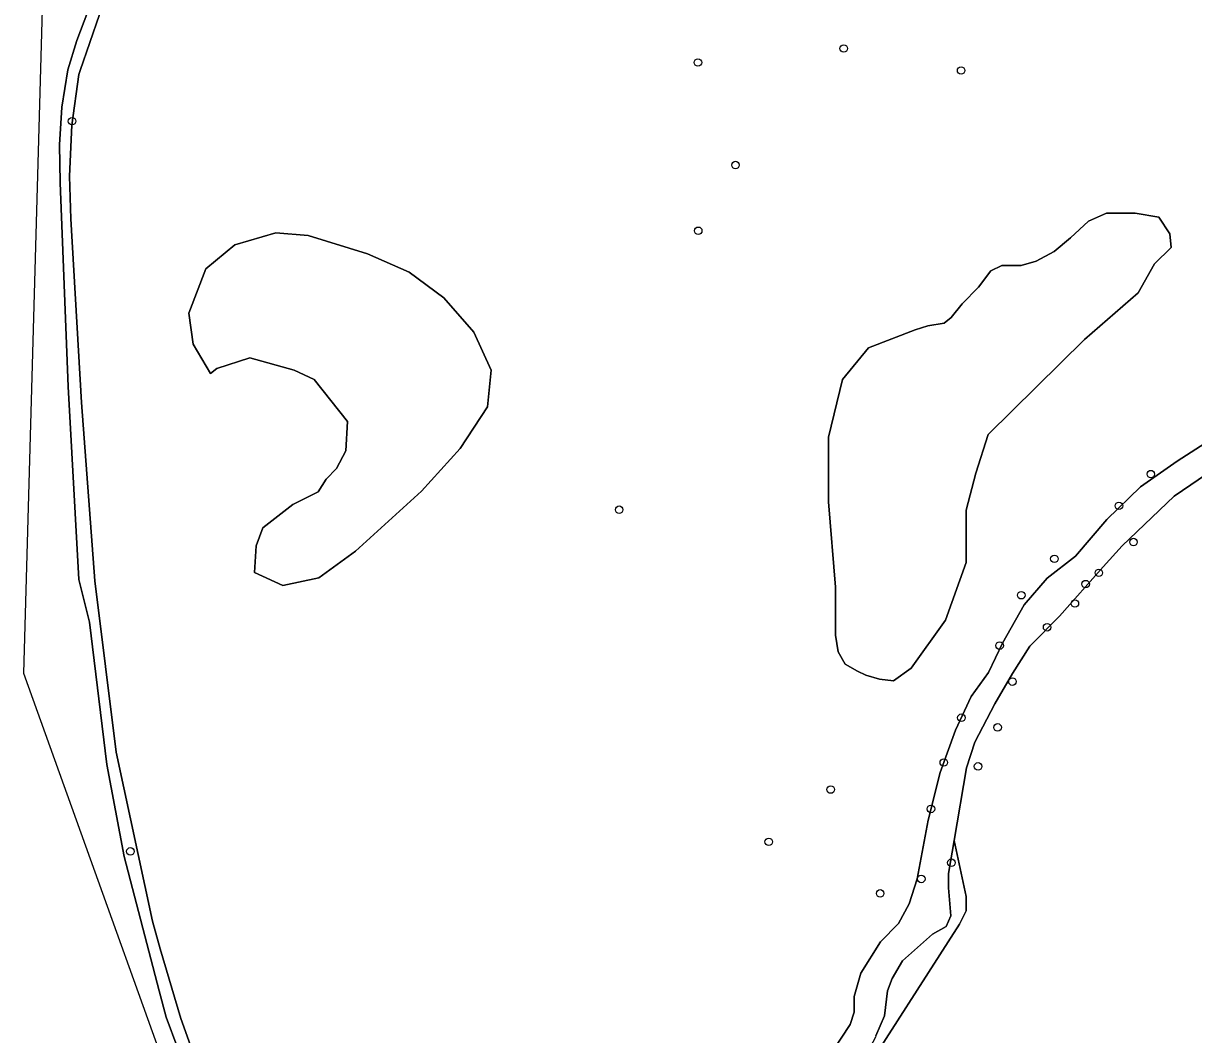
# Model space of a CAD drawing. Extents: x 160203 to 161530, y 379528 to 381797.
# Drawn here: x 160685.8 to 160837.8, y 381295.7 to 381427 of the extents above; entities that cross this region are included whole.
import ezdxf

# ---------------------------------------------------------------- set-up
doc = ezdxf.new("R2010")
doc.units = 0
for name, color, linetype in [('IMGEO_Boom', 7, 'Continuous'), ('IMGEO_Grasland_agrarisch', 7, 'Continuous'), ('IMGEO_Groenvoorziening', 7, 'Continuous'), ('IMGEO_Meer_plas_ven_vijver', 7, 'Continuous'), ('IMGEO_Oever', 7, 'Continuous'), ('IMGEO_Waterloop', 7, 'Continuous')]:
    doc.layers.add(name, color=color, linetype=linetype)

msp = doc.modelspace()

# ---------------------------------------------------------------- linework, layer by layer
at = {"layer": 'IMGEO_Boom'}
for centre in [(160792.38, 381423.74), (160773.45, 381421.92), (160807.63, 381420.88), (160692.16, 381414.3), (160778.33, 381408.6), (160773.49, 381400.07), (160832.27, 381368.48), (160763.22, 381363.86), (160828.13, 381364.36), (160830.02, 381359.66), (160819.75, 381357.48), (160825.52, 381355.66), (160823.8, 381354.2), (160815.45, 381352.76), (160822.41, 381351.68), (160818.8, 381348.6), (160812.63, 381346.21), (160814.3, 381341.54), (160807.67, 381336.85), (160812.37, 381335.6), (160805.38, 381331.04), (160809.83, 381330.54), (160790.7, 381327.53), (160803.71, 381325.01), (160782.65, 381320.74), (160699.74, 381319.5), (160806.37, 381318.03), (160802.46, 381315.92), (160797.12, 381314.05)]:
    msp.add_circle(centre, 0.489, dxfattribs=at)
at = {"layer": 'IMGEO_Grasland_agrarisch'}
msp.add_lwpolyline([(160840.6, 381369.21), (160835.29, 381365.61), (160828.54, 381359.18), (160826.08, 381356.46), (160820.39, 381350.04), (160816.55, 381346.16), (160814.29, 381342.6), (160812.03, 381338.67), (160809.42, 381333.68), (160808.35, 381330.35), (160806.72, 381320.92), (160808.27, 381313.66), (160808.27, 381311.77), (160807.42, 381310.06), (160793.87, 381288.95)], dxfattribs=at)
at = {"layer": 'IMGEO_Groenvoorziening'}
for points in [[(160695.73, 381428.13), (160693.2, 381420.86), (160693.06, 381420.38), (160692.15, 381413.8), (160691.83, 381407.17), (160692.02, 381401.62), (160693.4, 381377.78), (160695.13, 381354.62), (160697.88, 381332.37), (160702.61, 381310.45), (160703.59, 381306.84), (160706.29, 381297.8), (160710.33, 381286.56)], [(160789.64, 381291.59), (160793.23, 381297.03), (160793.73, 381298.61), (160793.73, 381300.67), (160794.6, 381303.7), (160797.18, 381307.76), (160799.51, 381310.12), (160800.89, 381312.68), (160801.94, 381315.92), (160803.36, 381323.57), (160804.9, 381329.76), (160806.92, 381335.22), (160808.94, 381339.62), (160811.2, 381342.71), (160812.99, 381346.52), (160815.84, 381351.51), (160818.81, 381354.96), (160822.5, 381357.81), (160826.54, 381362.57), (160830.94, 381366.85), (160835.69, 381370.18), (160848.57, 381378.42)]]:
    msp.add_lwpolyline(points, dxfattribs=at)
for points in [[(160791.33, 381353.8), (160790.43, 381364.87), (160790.43, 381373.26), (160792.22, 381380.76), (160795.61, 381384.87), (160801.68, 381387.19), (160803.29, 381387.73), (160805.43, 381388.08), (160806.33, 381388.8), (160807.76, 381390.58), (160809.9, 381392.73), (160811.51, 381394.87), (160812.93, 381395.58), (160815.43, 381395.58), (160817.4, 381396.12), (160819.72, 381397.37), (160821.86, 381399.15), (160824.18, 381401.3), (160826.5, 381402.37), (160830.25, 381402.37), (160833.29, 381401.83), (160834.72, 381399.69), (160834.9, 381397.9), (160832.75, 381395.76), (160830.61, 381392.01), (160823.65, 381385.94), (160811.15, 381373.62), (160809.54, 381368.62), (160808.29, 381363.8), (160808.29, 381357.01), (160805.61, 381349.51), (160801.15, 381343.27), (160798.83, 381341.66), (160797.04, 381341.84), (160795.26, 381342.37), (160794.18, 381342.91), (160792.58, 381343.8), (160791.68, 381345.41), (160791.33, 381347.55), (160791.33, 381349.51)], [(160746.61, 381381.97), (160746.1, 381377.21), (160742.59, 381371.8), (160737.55, 381366.25), (160728.96, 381358.49), (160724.2, 381355.02), (160719.53, 381354), (160715.85, 381355.7), (160716.07, 381359.18), (160716.95, 381361.49), (160720.83, 381364.54), (160724.15, 381366.2), (160725.17, 381367.82), (160726.51, 381369.22), (160727.73, 381371.49), (160727.96, 381375.33), (160723.6, 381380.75), (160721.01, 381381.97), (160715.27, 381383.58), (160710.99, 381382.21), (160710.15, 381381.55), (160707.89, 381385.34), (160707.33, 381389.36), (160709.55, 381395.14), (160713.3, 381398.23), (160718.65, 381399.81), (160722.81, 381399.48), (160730.53, 381397.08), (160735.94, 381394.72), (160740.46, 381391.35), (160744.35, 381386.91)]]:
    msp.add_lwpolyline(points, close=True, dxfattribs=at)
at = {"layer": 'IMGEO_Meer_plas_ven_vijver'}
for points in [[(160790.43, 381373.26), (160790.43, 381364.87), (160791.33, 381353.8), (160791.33, 381349.51), (160791.33, 381347.55), (160791.68, 381345.41), (160792.58, 381343.8), (160794.18, 381342.91), (160795.26, 381342.37), (160797.04, 381341.84), (160798.83, 381341.66), (160801.15, 381343.27), (160805.61, 381349.51), (160808.29, 381357.01), (160808.29, 381363.8), (160809.54, 381368.62), (160811.15, 381373.62), (160823.65, 381385.94), (160830.61, 381392.01), (160832.75, 381395.76), (160834.9, 381397.9), (160834.72, 381399.69), (160833.29, 381401.83), (160830.25, 381402.37), (160826.5, 381402.37), (160824.18, 381401.3), (160821.86, 381399.15), (160819.72, 381397.37), (160817.4, 381396.12), (160815.43, 381395.58), (160812.93, 381395.58), (160811.51, 381394.87), (160809.9, 381392.73), (160807.76, 381390.58), (160806.33, 381388.8), (160805.43, 381388.08), (160803.29, 381387.73), (160801.68, 381387.19), (160795.61, 381384.87), (160792.22, 381380.76)], [(160718.65, 381399.81), (160713.3, 381398.23), (160709.55, 381395.14), (160707.33, 381389.36), (160707.89, 381385.34), (160710.15, 381381.55), (160710.99, 381382.21), (160715.27, 381383.58), (160721.01, 381381.97), (160723.6, 381380.75), (160727.96, 381375.33), (160727.73, 381371.49), (160726.51, 381369.22), (160725.17, 381367.82), (160724.15, 381366.2), (160720.83, 381364.54), (160716.95, 381361.49), (160716.07, 381359.18), (160715.85, 381355.7), (160719.53, 381354), (160724.2, 381355.02), (160728.96, 381358.49), (160737.55, 381366.25), (160742.59, 381371.8), (160746.1, 381377.21), (160746.61, 381381.97), (160744.35, 381386.91), (160740.46, 381391.35), (160735.94, 381394.72), (160730.53, 381397.08), (160722.81, 381399.48)]]:
    msp.add_lwpolyline(points, close=True, dxfattribs=at)
at = {"layer": 'IMGEO_Oever'}
for points in [[(160695.28, 381431.43), (160692.77, 381424.78), (160691.61, 381420.95), (160690.85, 381416.11), (160690.52, 381411.23), (160690.63, 381406.34), (160690.63, 381406.29), (160691.67, 381379.85), (160693.05, 381354.79), (160694.43, 381349.26), (160696.68, 381330.77), (160698.93, 381318.85), (160703.49, 381301.4), (160704.39, 381297.97), (160707.4, 381289.82)], [(160710.33, 381286.56), (160706.29, 381297.8), (160703.59, 381306.84), (160702.61, 381310.45), (160697.88, 381332.37), (160695.13, 381354.62), (160693.4, 381377.78), (160692.02, 381401.62), (160691.83, 381407.17), (160692.15, 381413.8), (160693.06, 381420.38), (160693.2, 381420.86), (160695.73, 381428.13)]]:
    msp.add_lwpolyline(points, dxfattribs=at)
msp.add_lwpolyline([(160806.72, 381320.92), (160805.99, 381316.65), (160805.99, 381314.78), (160806.3, 381311.14), (160805.69, 381309.75), (160803.9, 381308.76), (160800.01, 381305.31), (160798.68, 381303.01), (160798.08, 381301.38), (160797.69, 381298.17), (160796.57, 381295.55), (160796.5, 381295.37), (160794.85, 381292.29), (160793.41, 381290.05), (160792.66, 381289.42), (160793.87, 381288.95), (160807.42, 381310.06), (160808.27, 381311.77), (160808.27, 381313.66)], close=True, dxfattribs=at)
at = {"layer": 'IMGEO_Waterloop'}
for points in [[(160707.4, 381289.82), (160704.39, 381297.97), (160703.49, 381301.4), (160698.93, 381318.85), (160696.68, 381330.77), (160694.43, 381349.26), (160693.05, 381354.79), (160691.67, 381379.85), (160690.63, 381406.29), (160690.63, 381406.34), (160690.52, 381411.23), (160690.85, 381416.11), (160691.61, 381420.95), (160692.77, 381424.78), (160695.28, 381431.43), (160698.39, 381437.83), (160702.05, 381443.93), (160706.24, 381449.67), (160711.31, 381456.1), (160715.67, 381462.77), (160716.33, 381479.36), (160688.55, 381438.11), (160685.85, 381342.65), (160712.23, 381269.22)], [(160848.57, 381378.42), (160835.69, 381370.18), (160830.94, 381366.85), (160826.54, 381362.57), (160822.5, 381357.81), (160818.81, 381354.96), (160815.84, 381351.51), (160812.99, 381346.52), (160811.2, 381342.71), (160808.94, 381339.62), (160806.92, 381335.22), (160804.9, 381329.76), (160803.36, 381323.57), (160801.94, 381315.92), (160800.89, 381312.68), (160799.51, 381310.12), (160797.18, 381307.76), (160794.6, 381303.7), (160793.73, 381300.67), (160793.73, 381298.61), (160793.23, 381297.03), (160789.64, 381291.59)], [(160796.57, 381295.55), (160797.69, 381298.17), (160798.08, 381301.38), (160798.68, 381303.01), (160800.01, 381305.31), (160803.9, 381308.76), (160805.69, 381309.75), (160806.3, 381311.14), (160805.99, 381314.78), (160805.99, 381316.65), (160806.72, 381320.92), (160808.35, 381330.35), (160809.42, 381333.68), (160812.03, 381338.67), (160814.29, 381342.6), (160816.55, 381346.16), (160820.39, 381350.04), (160826.08, 381356.46), (160828.54, 381359.18), (160835.29, 381365.61), (160840.6, 381369.21)]]:
    msp.add_lwpolyline(points, dxfattribs=at)

doc.saveas('drawing.dxf')
